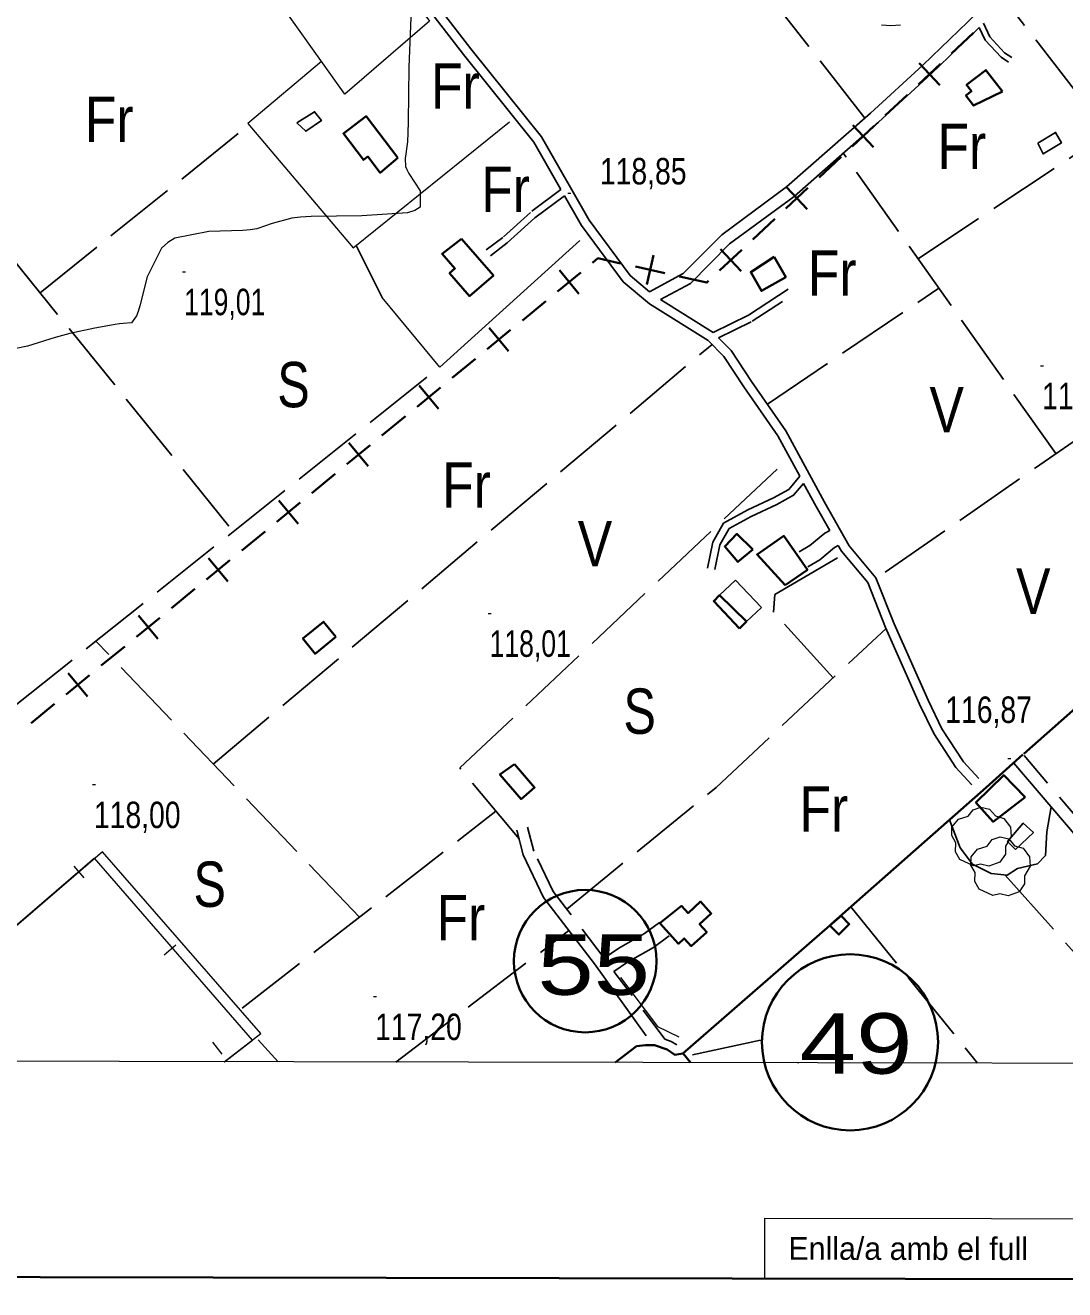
# Model space of a CAD drawing. Extents: x 483855 to 488461, y 4388206 to 4391419.
# Drawn here: x 485578.8 to 485922.2, y 4388682 to 4389100 of the extents above; entities that cross this region are included whole.
import ezdxf
from ezdxf.enums import TextEntityAlignment as Align

# ---------------------------------------------------------------- set-up
doc = ezdxf.new("R2010")
doc.units = 0
doc.header["$LTSCALE"] = 4
for name, pattern in [('DOTTED', [1.5, 0.3, -1.2]), ('LONG_DASHED', [7.5, 6, -1.5]), ('MEDIUM_DASHED', [4.5, 3, -1.5])]:
    doc.linetypes.add(name, pattern=pattern)
for name, color, linetype, lineweight in [('1', 7, 'Continuous', 13), ('13', 7, 'Continuous', 25), ('2', 7, 'DOTTED', 13), ('21', 7, 'Continuous', 25), ('24', 7, 'Continuous', 13), ('25', 7, 'LONG_DASHED', 25), ('29', 7, 'Continuous', 13), ('34', 7, 'Continuous', 35), ('38', 7, 'Continuous', 25), ('47', 7, 'Continuous', 35), ('51', 7, 'Continuous', 13), ('6', 7, 'Continuous', 35), ('7', 7, 'Continuous', 13), ('9', 7, 'Continuous', 13)]:
    doc.layers.add(name, color=color, linetype=linetype, lineweight=lineweight)
doc.layers.add('31', color=7, linetype='Continuous')

msp = doc.modelspace()

# ---------------------------------------------------------------- linework, layer by layer
at = {"layer": '1'}
msp.add_line((485823.05, 4388705.7), (485823.01, 4388685.7), dxfattribs=at)
at = {"layer": '1', "lineweight": 35}
msp.add_lwpolyline([(484045.03, 4391144.08), (487760.33, 4391137.02), (487755.66, 4388682.02), (484040.36, 4388689.09)], close=True, dxfattribs=at)
at = {"layer": '1'}
msp.add_lwpolyline([(484115.5, 4391072.6), (487689.7, 4391065.7), (487685.8, 4388753.5), (484110.5, 4388760.3)], close=True, dxfattribs=at)
msp.add_lwpolyline([(485823.05, 4388705.7), (485973.05, 4388705.42), (485973.01, 4388685.42)], dxfattribs=at)
at = {"layer": '21'}
for points in [[(485668.54, 4389067.77), (485674.38, 4389071.45), (485676.64, 4389068.53), (485671.47, 4389065)], [(485913.32, 4389061.12), (485919.17, 4389064.65), (485921.12, 4389061.13), (485915.05, 4389057.52)], [(485905.9, 4388827.59), (485911.89, 4388833.15), (485908.51, 4388836.29), (485903.35, 4388830.21)]]:
    msp.add_lwpolyline(points, close=True, dxfattribs=at)
at = {"layer": '24'}
for p, q in [((485594.83, 4388821.99), (485598.08, 4388818.2)), ((485628.48, 4388795.91), (485624.71, 4388792.63)), ((485643.8, 4388759.88), (485640.73, 4388763.83))]:
    msp.add_line(p, q, dxfattribs=at)
for points in [[(485644.61, 4388757.38), (485653.86, 4388764.57), (485601.63, 4388824.65), (485564.32, 4388792.63), (485529.07, 4388835.03), (485434.31, 4388758.81), (485434.74, 4388757.78)], [(485644.53, 4388757.38), (485656.57, 4388766.74), (485604.34, 4388826.82), (485567.03, 4388794.8), (485531.78, 4388837.2), (485437.02, 4388760.98), (485438.36, 4388757.77)]]:
    msp.add_lwpolyline(points, dxfattribs=at)
at = {"layer": '25'}
for p, q in [((485536.68, 4389069.81), (485647.5, 4388932.64)), ((485583.73, 4389011.59), (485652.73, 4389067.14)), ((485873.76, 4389022.82), (485936.48, 4389064.54)), ((485919.3, 4388958.42), (485849.03, 4389057.76)), ((485696.69, 4389010.05), (485688.08, 4389027.23)), ((485823.98, 4388974.75), (485880.6, 4389013.15)), ((485981.17, 4389001.41), (485859.94, 4388917.17)), ((485640.91, 4388855.81), (485805.68, 4388994.52)), ((485528.56, 4388837.77), (485716.2, 4388987.44)), ((485689.18, 4388805.18), (485602.14, 4388896.46)), ((485650.48, 4388775.11), (485734.29, 4388840.23)), ((485902.54, 4388819.11), (485958.16, 4388756.79)), ((485851.59, 4388808.6), (485893.37, 4388756.91)), ((485701.18, 4388757.27), (485758.42, 4388800.73)), ((485662.37, 4388757.35), (485655.76, 4388764.65))]:
    msp.add_line(p, q, dxfattribs=at)
for points in [[(485856.15, 4389069.35), (485757.07, 4389196.11), (485752.69, 4389198.52)], [(485979.85, 4389003.22), (485982.56, 4389005.18), (485902.63, 4389108.11)], [(485741.92, 4388831.06), (485722.37, 4388854.52), (485831.31, 4388957.2)], [(485845.76, 4388884.34), (485826.03, 4388906), (485826.47, 4388911.85), (485849.24, 4388925.26)], [(485757.66, 4388807.83), (485807, 4388848.05), (485863.17, 4388900.64)], [(485884.13, 4388837.36), (485887.67, 4388828.16), (485891.73, 4388822.69), (485897.89, 4388819.62), (485903.14, 4388819.03), (485906.66, 4388821.29), (485913.26, 4388822.87), (485915.81, 4388825.58), (485916.32, 4388833.38), (485917.69, 4388841.71)]]:
    msp.add_lwpolyline(points, dxfattribs=at)
at = {"layer": '29'}
for points in [[(485892.12, 4388822.13), (485887.58, 4388824.25), (485886.17, 4388826.79), (485886.27, 4388829.77), (485884.9, 4388832.18), (485884.94, 4388834.93), (485887.1, 4388837.53), (485890.29, 4388838.53), (485891.94, 4388840.72), (485894.51, 4388841.55), (485897.37, 4388840.9), (485899.32, 4388838.63), (485902.13, 4388837.81), (485904.26, 4388834.96), (485904.5, 4388831.83), (485902.62, 4388828.68), (485902.62, 4388826), (485900.8, 4388823.39), (485897.18, 4388822.05), (485894.41, 4388822.68)], [(485898.44, 4388812.31), (485893.9, 4388814.43), (485892.49, 4388816.97), (485892.59, 4388819.95), (485891.22, 4388822.36), (485891.26, 4388825.11), (485893.42, 4388827.71), (485896.61, 4388828.71), (485898.26, 4388830.9), (485900.83, 4388831.73), (485903.69, 4388831.08), (485905.64, 4388828.81), (485908.45, 4388827.99), (485910.58, 4388825.14), (485910.82, 4388822.01), (485908.94, 4388818.86), (485908.94, 4388816.18), (485907.12, 4388813.57), (485903.5, 4388812.23), (485900.73, 4388812.86)]]:
    msp.add_lwpolyline(points, close=True, dxfattribs=at)
msp.add_lwpolyline([(485833.99, 4388757.02), (485834.11, 4388757.06), (485834.28, 4388757.02)], dxfattribs=at)
at = {"layer": '34'}
for p, q in [((485884.8, 4389090.72), (485892.09, 4389097.55)), ((485873.85, 4389080.46), (485881.15, 4389087.3)), ((485874.08, 4389087.53), (485880.92, 4389080.23)), ((485862.91, 4389070.21), (485870.21, 4389077.05)), ((485851.97, 4389059.95), (485859.27, 4389066.79)), ((485852.2, 4389067.02), (485859.04, 4389059.72)), ((485841.03, 4389049.7), (485848.33, 4389056.54)), ((485830.09, 4389039.45), (485837.38, 4389046.28)), ((485830.31, 4389046.51), (485837.15, 4389039.22)), ((485819.15, 4389029.2), (485826.44, 4389036.03)), ((485786.31, 4389024.05), (485784.14, 4389014.29)), ((485808.2, 4389018.94), (485815.5, 4389025.78)), ((485808.43, 4389026.01), (485815.27, 4389018.71)), ((485754.59, 4389012), (485762.32, 4389018.34)), ((485755.29, 4389019.04), (485761.63, 4389011.31)), ((485780.35, 4389020.26), (485790.11, 4389018.09)), ((485743.01, 4389002.49), (485750.74, 4389008.83)), ((485731.41, 4388992.97), (485739.14, 4388999.32)), ((485732.1, 4389000.01), (485738.45, 4388992.28)), ((485719.82, 4388983.46), (485727.55, 4388989.81)), ((485708.23, 4388973.95), (485715.96, 4388980.29)), ((485708.92, 4388980.98), (485715.27, 4388973.25)), ((485696.64, 4388964.44), (485704.37, 4388970.78)), ((485685.05, 4388954.92), (485692.78, 4388961.27)), ((485685.74, 4388961.96), (485692.08, 4388954.23)), ((485673.46, 4388945.41), (485681.19, 4388951.76)), ((485662.56, 4388942.93), (485668.9, 4388935.2)), ((485661.86, 4388935.9), (485669.59, 4388942.24)), ((485650.28, 4388926.39), (485658.01, 4388932.73)), ((485638.68, 4388916.87), (485646.41, 4388923.22)), ((485639.37, 4388923.91), (485645.72, 4388916.18)), ((485627.09, 4388907.36), (485634.82, 4388913.71)), ((485616.19, 4388904.88), (485622.54, 4388897.15)), ((485615.5, 4388897.85), (485623.23, 4388904.19)), ((485603.91, 4388888.34), (485611.64, 4388894.68)), ((485592.32, 4388878.82), (485600.05, 4388885.16)), ((485593.01, 4388885.86), (485599.35, 4388878.13)), ((485580.73, 4388869.31), (485588.46, 4388875.66))]:
    msp.add_line(p, q, dxfattribs=at)
for points in [[(485766.19, 4389021.51), (485768, 4389023), (485775.48, 4389021.34)], [(485794.99, 4389017), (485804, 4389015), (485804.56, 4389015.53)]]:
    msp.add_lwpolyline(points, dxfattribs=at)
at = {"layer": '38'}
msp.add_line((485806.03, 4388998.44), (485788.64, 4389009.36), dxfattribs=at)
at = {"layer": '38', "linetype": 'MEDIUM_DASHED'}
msp.add_line((485790.12, 4388764.84), (485773.28, 4388787.26), dxfattribs=at)
at = {"layer": '38'}
for points in [[(485785.07, 4389011.96), (485796.14, 4389017.94), (485808.88, 4389030.79), (485830.3, 4389046.58), (485858.02, 4389071), (485875.32, 4389086.86), (485890.15, 4389101.14), (485910.3, 4389121.57), (485923.33, 4389134.5), (485940.56, 4389148.93), (485957.33, 4389166.14), (485972.92, 4389177.79), (485996.14, 4389194.63), (486012.7, 4389209.96), (486025.66, 4389220.26), (486042.51, 4389236.34), (486052.24, 4389246.56)], [(485755.73, 4389045.76), (485746.79, 4389061.45), (485723.56, 4389090.36), (485697.78, 4389123.85), (485672.89, 4389157.87), (485663.1, 4389169.52)], [(485785.07, 4389011.96), (485778.61, 4389017.35), (485765.11, 4389035.56), (485749.36, 4389063.2), (485725.99, 4389092.27), (485700.26, 4389125.71), (485681.24, 4389151.71)], [(485788.64, 4389009.36), (485798.56, 4389014.71), (485811.5, 4389027.76), (485832.81, 4389043.47), (485860.69, 4389068.03), (485878.05, 4389083.95), (485892.95, 4389098.3), (485893.99, 4389099.36)], [(485895.34, 4389100.72), (485897.48, 4389096.18), (485902.36, 4389090.93), (485904.7, 4389089.35)], [(485756.92, 4389043.68), (485747.18, 4389036.35), (485738.05, 4389028.08), (485732.5, 4389023.87)], [(485834.65, 4388951), (485827.44, 4388964.36), (485816.16, 4388980.54), (485809.62, 4388990.59), (485804.36, 4388995.83), (485785.06, 4389007.95), (485776.34, 4389015.21), (485762.51, 4389033.87), (485756.92, 4389043.68)], [(485806.03, 4388998.44), (485817.77, 4389004.18), (485830.88, 4389012.82)], [(485893.8, 4388850.98), (485888.73, 4388856.54), (485881.61, 4388867.4), (485877.05, 4388876.92), (485865.88, 4388902.16), (485859.84, 4388917.4), (485850.98, 4388927.98), (485842.79, 4388942.4), (485830.08, 4388965.98), (485818.73, 4388982.27), (485812.04, 4388992.55), (485807.83, 4388996.74)], [(485835.95, 4388948.58), (485832.6, 4388944.66), (485827.11, 4388941.6), (485818.57, 4388937.69), (485811.29, 4388933.66), (485808.23, 4388928.28), (485806.58, 4388920.13)], [(485844.55, 4388933.04), (485840.08, 4388940.9), (485835.95, 4388948.58)], [(485847.4, 4388928.04), (485846.13, 4388927.36), (485841.26, 4388923.37), (485837.37, 4388921.04)], [(485891.48, 4388848.93), (485886.28, 4388854.64), (485878.91, 4388865.88), (485874.24, 4388875.62), (485863.02, 4388900.96), (485857.15, 4388915.8), (485848.43, 4388926.21), (485847.4, 4388928.04)], [(485905.36, 4388856.15), (485938.85, 4388816.91), (485967.41, 4388781.03), (485982.98, 4388759.53), (485985.07, 4388756.73)], [(485783.87, 4388765.96), (485766.81, 4388789.78), (485749.97, 4388811.73), (485743.27, 4388825.75), (485741.16, 4388833.99)], [(485773.28, 4388787.26), (485777.76, 4388790.32), (485786.38, 4388795.21), (485791.55, 4388799.05)], [(485790.12, 4388764.84), (485792.17, 4388764.08), (485794.03, 4388762.94)]]:
    msp.add_lwpolyline(points, dxfattribs=at)
at = {"layer": '38', "linetype": 'MEDIUM_DASHED'}
for points in [[(485893.99, 4389099.36), (485895.96, 4389095.15), (485901.18, 4389089.54), (485903.68, 4389087.85)], [(485755.73, 4389045.76), (485745.66, 4389038.19), (485736.52, 4389029.91), (485731.06, 4389025.77)], [(485807.83, 4388996.74), (485818.92, 4389002.17), (485832.15, 4389010.89)], [(485834.65, 4388951), (485831.02, 4388946.57), (485826.01, 4388943.78), (485817.47, 4388939.87), (485809.51, 4388935.46), (485805.92, 4388929.14), (485804.19, 4388920.61)], [(485844.55, 4388933.04), (485842.92, 4388932.16), (485837.95, 4388928.09), (485834.42, 4388925.97)], [(485908.76, 4388858.59), (485942.07, 4388819.57), (485970.74, 4388783.56), (485986.34, 4388762), (485990.28, 4388756.72)], [(485770.06, 4388791.67), (485753.16, 4388813.69), (485746.79, 4388827.03), (485744.77, 4388834.91)], [(485770.06, 4388791.67), (485774.87, 4388794.95), (485783.4, 4388799.78), (485788.3, 4388803.42)]]:
    msp.add_lwpolyline(points, dxfattribs=at)
at = {"layer": '47'}
for points in [[(485901.66, 4389078.13), (485896.18, 4389085.25), (485889.77, 4389080.32), (485891.37, 4389078.23), (485889.56, 4389076.85), (485892.11, 4389073.5)], [(485701.86, 4389056.27), (485691.41, 4389069.98), (485683.9, 4389064.26), (485690.55, 4389055.52), (485691.99, 4389056.62), (485696.04, 4389051.3)], [(485722.91, 4389029.45), (485733.43, 4389017.32), (485725.55, 4389010.49), (485718.95, 4389018.09), (485720.72, 4389019.63), (485716.5, 4389024.46)], [(485826.22, 4389023.54), (485830.05, 4389016.8), (485822.01, 4389012.25), (485818.49, 4389018.44)], [(485819.17, 4388926.69), (485813.91, 4388931.86), (485809.89, 4388927.78), (485814.23, 4388922.63)], [(485829.84, 4388914.93), (485837.19, 4388920.04), (485829.39, 4388931.25), (485820.57, 4388925.12)], [(485814.79, 4388900.65), (485817.04, 4388902.98), (485808.12, 4388911.59), (485806.27, 4388909.68)], [(485681.34, 4388897.88), (485677.36, 4388902.83), (485670.49, 4388897.31), (485674.53, 4388892.27)], [(485740.37, 4388855.82), (485747.06, 4388848.03), (485742.6, 4388844.21), (485735.61, 4388852.36)], [(485909.17, 4388844.85), (485902.04, 4388852.11), (485892.87, 4388843.1), (485898.53, 4388836.73)], [(485788.47, 4388803.17), (485794.63, 4388796.42), (485796.52, 4388798.14), (485798.81, 4388795.6), (485803.96, 4388800.25), (485801.56, 4388802.89), (485805.43, 4388806.42), (485801.86, 4388810.31), (485797.76, 4388806.55), (485795.57, 4388808.93)], [(485848.33, 4388805.59), (485851.03, 4388802.89), (485847.58, 4388799.44), (485844.58, 4388802.43)]]:
    msp.add_lwpolyline(points, close=True, dxfattribs=at)
at = {"layer": '51'}
for points in [[(485699.36, 4389118.98), (485712.37, 4389101.45), (485684.35, 4389077.32), (485659.49, 4389112.27)], [(485676.69, 4389088.11), (485652.34, 4389067.59), (485687.13, 4389026.47), (485738.75, 4389068.11)], [(485761.99, 4389028.91), (485715.78, 4388987.06), (485696.69, 4389010.05)], [(485817.04, 4388902.98), (485822.05, 4388907.57), (485813.49, 4388916.55), (485808.12, 4388911.59)], [(485775.4, 4388785.26), (485787.62, 4388769), (485794.76, 4388765.59)]]:
    msp.add_lwpolyline(points, dxfattribs=at)
at = {"layer": '6'}
for p, q in [((485796.06, 4388760.1), (485844.58, 4388802.43)), ((485796.2, 4388760.11), (485798.58, 4388757.09))]:
    msp.add_line(p, q, dxfattribs=at)
at = {"layer": '6', "lineweight": 25}
msp.add_line((485799.25, 4388759.68), (485821.75, 4388764.5), dxfattribs=at)
at = {"layer": '6'}
for points in [[(485908.72, 4388859.13), (485942.82, 4388889.38), (485967.78, 4388911.23), (485979.12, 4388917.87), (486002.07, 4388938.75)], [(485845.07, 4388802.86), (485855.41, 4388811.97), (485896.23, 4388848.05), (485908.32, 4388858.96)], [(485773.67, 4388757.14), (485780.73, 4388762.52), (485783.72, 4388762.91), (485786.72, 4388762.91), (485790.86, 4388761.38), (485793.38, 4388759.69), (485796.06, 4388760.1)]]:
    msp.add_lwpolyline(points, dxfattribs=at)
for centre, radius in [((485763.77, 4388790.65), 23.55), ((485851.28, 4388763.81), 29.1)]:
    msp.add_circle(centre, radius, dxfattribs=at)
at = {"layer": '7'}
for p, q in [((485758.02, 4389044.59), (485759.02, 4389044.59)), ((485630.76, 4389018.57), (485631.76, 4389018.57)), ((485914.22, 4388987.46), (485915.22, 4388987.46)), ((485731.69, 4388905.62), (485732.69, 4388905.62)), ((485903.4, 4388857.59), (485904.4, 4388857.59)), ((485600.96, 4388848.99), (485601.96, 4388848.99)), ((485693.87, 4388778.93), (485694.87, 4388778.93))]:
    msp.add_line(p, q, dxfattribs=at)
at = {"layer": '9'}
for points in [[(485706.32, 4389105.4), (485705.47, 4389086.25), (485705.31, 4389068.1), (485705.19, 4389064.5), (485705.04, 4389061.53), (485704.25, 4389055.95), (485704.4, 4389053.39), (485704.86, 4389052.31), (485705.49, 4389051.07), (485709.23, 4389045.28), (485709.26, 4389039.86), (485707.54, 4389038.85), (485705.07, 4389038.06), (485689.94, 4389037.01), (485673.23, 4389036.84), (485669.77, 4389036.61), (485666.81, 4389036.3), (485660.37, 4389034.54), (485655.24, 4389032.74), (485653.12, 4389032.42), (485650.7, 4389032.16), (485639.43, 4389031.85), (485628.24, 4389029.65), (485625.88, 4389028.21), (485623.83, 4389026.4), (485619.06, 4389016.83), (485616.61, 4389007.25), (485616.03, 4389005.43), (485615.48, 4389003.97), (485613.83, 4389001.71), (485611.13, 4389001.5), (485609.93, 4389001.33), (485608.52, 4389001.12), (485601.79, 4388999.95), (485593.49, 4388998.14), (485591.09, 4388997.52), (485588.65, 4388996.85)], [(485867.99, 4389100.1), (485864.74, 4389099.84), (485861.69, 4389100.08)], [(485588.65, 4388996.85), (485579.5, 4388994.01), (485568.76, 4388991.77)]]:
    msp.add_lwpolyline(points, dxfattribs=at)

# ---------------------------------------------------------------- texts
at = {"layer": '13', "width": 1.25}
for s, p in [('55', (485766.59, 4388779.52)), ('49', (485853.28, 4388753.43))]:
    msp.add_text(s, height=20, dxfattribs=at).set_placement(p, align=Align.CENTER)
at = {"layer": '2'}
msp.add_text('Enlla/a amb el full', height=7.5, rotation=359.891, dxfattribs=at).set_placement((485830.9, 4388691.94))
at = {"layer": '31'}
for s, width, p in [('Fr', 0.85, (485720.9, 4389072.48)), ('Fr', 0.85, (485606.53, 4389061.41)), ('Fr', 0.85, (485888.23, 4389052.56)), ('Fr', 0.85, (485737.5, 4389038.34)), ('Fr', 0.85, (485845.41, 4389010.66)), ('S', 0.8, (485667.41, 4388973.75)), ('V', 0.85, (485883.22, 4388965.44)), ('Fr', 0.85, (485724.59, 4388940.53)), ('V', 0.85, (485767.01, 4388921.15)), ('V', 0.85, (485911.82, 4388905.46)), ('S', 0.8, (485781.78, 4388865.79)), ('Fr', 0.85, (485842.64, 4388833.49)), ('S', 0.8, (485639.73, 4388808.58)), ('Fr', 0.85, (485722.74, 4388797.5))]:
    msp.add_text(s, height=15, dxfattribs=dict(at, width=width)).set_placement(p, align=Align.CENTER)
at = {"layer": '7'}
for s, width, p in [('118,85', 0.8, (485768.63, 4389047.42)), ('119,01', 0.75, (485631.26, 4389004.2)), ('118,34', 0.8, (485914.72, 4388973.09)), ('118,01', 0.75, (485732.19, 4388891.25)), ('116,87', 0.8, (485882.74, 4388869.39)), ('118,00', 0.8, (485601.46, 4388834.62)), ('117,20', 0.8, (485694.37, 4388764.56))]:
    msp.add_text(s, height=8.75, dxfattribs=dict(at, width=width)).set_placement(p)

doc.saveas('drawing.dxf')
